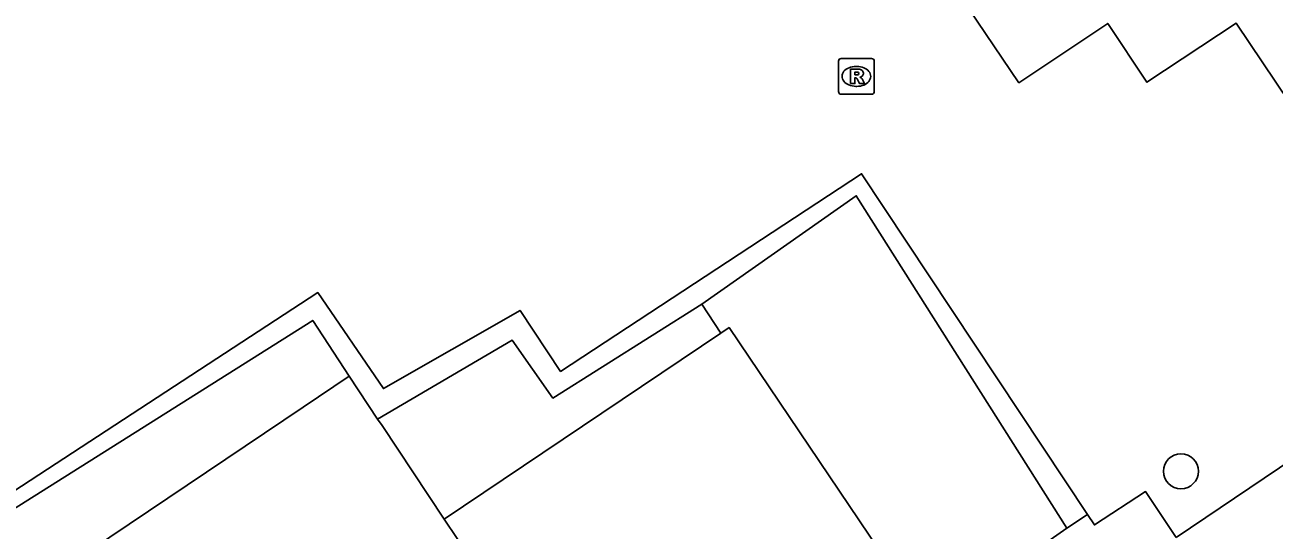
# Model space of a CAD drawing. Extents: x 158797 to 159887, y 384318 to 385255.
# Drawn here: x 159000.14 to 159035.1, y 384590.9 to 384605.03 of the extents above; entities that cross this region are included whole.
import ezdxf

# ---------------------------------------------------------------- set-up
doc = ezdxf.new("R2010")
doc.units = 0
for name, color, linetype in [('IMGEO_Boom', 7, 'Continuous'), ('IMGEO_Erf', 7, 'Continuous'), ('IMGEO_Haag', 7, 'Continuous'), ('IMGEO_Pand', 7, 'Continuous'), ('IMGEO_Rioolput', 7, 'Continuous'), ('IMGEO_Voetpad_gesloten', 7, 'Continuous')]:
    doc.layers.add(name, color=color, linetype=linetype)

msp = doc.modelspace()

# ---------------------------------------------------------------- linework, layer by layer
at = {"layer": 'IMGEO_Boom'}
msp.add_circle((159032.467, 384592.54), 0.489, dxfattribs=at)
at = {"layer": 'IMGEO_Erf'}
msp.add_lwpolyline([(159019.597, 384596.406), (159019.067, 384597.218)], dxfattribs=at)
at = {"layer": 'IMGEO_Haag'}
for points in [[(159029.856, 384591.326), (159023.537, 384600.867), (159015.118, 384595.332), (159013.987, 384597.042), (159010.164, 384594.854), (159008.328, 384597.538), (158999.33, 384591.665)], [(159019.067, 384597.218), (159023.386, 384600.252), (159029.279, 384590.943)], [(159010.003, 384594.002), (159013.763, 384596.209), (159014.905, 384594.589), (159019.067, 384597.218)], [(158999.506, 384591.351), (158999.535, 384591.299), (159008.186, 384596.76), (159009.206, 384595.199)], [(159032.33, 384590.682), (159031.479, 384591.969), (159030.048, 384591.036), (159029.856, 384591.326)], [(159029.856, 384591.326), (159029.279, 384590.943)], [(159029.279, 384590.943), (159028.462, 384590.38), (159028.81, 384589.831), (159025.622, 384587.919), (159025.426, 384588.263)]]:
    msp.add_lwpolyline(points, dxfattribs=at)
at = {"layer": 'IMGEO_Pand'}
for points in [[(159011.866, 384591.203), (159019.597, 384596.406)], [(159019.597, 384596.406), (159019.831, 384596.563), (159025.426, 384588.263)], [(159006.264, 384581.629), (159001.316, 384588.977), (159000.893, 384589.604), (159007.918, 384594.332), (159009.206, 384595.199)], [(159009.206, 384595.199), (159010.003, 384594.002)], [(159010.003, 384594.002), (159010.125, 384593.819), (159011.866, 384591.203)], [(159014.458, 384586.658), (159014.774, 384586.87), (159011.866, 384591.203)]]:
    msp.add_lwpolyline(points, dxfattribs=at)
at = {"layer": 'IMGEO_Rioolput'}
for p, q in [((159022.89, 384603.166), (159022.89, 384604.018)), ((159022.965, 384604.092), (159023.817, 384604.092)), ((159023.891, 384604.018), (159023.891, 384603.166)), ((159023.378, 384603.872), (159023.403, 384603.872)), ((159023.401, 384603.312), (159023.376, 384603.312)), ((159023.817, 384603.092), (159022.965, 384603.092))]:
    msp.add_line(p, q, dxfattribs=at)
for points in [[(159022.89, 384603.166), (159022.89, 384604.018)], [(159022.965, 384604.092), (159023.817, 384604.092)], [(159023.891, 384604.018), (159023.891, 384603.166)], [(159023.479, 384603.79), (159023.227, 384603.792), (159023.227, 384603.392)], [(159023.405, 384603.711), (159023.351, 384603.711), (159023.351, 384603.63)], [(159023.351, 384603.63), (159023.403, 384603.63)], [(159023.227, 384603.392), (159023.351, 384603.392), (159023.351, 384603.554), (159023.362, 384603.554)], [(159023.409, 384603.525), (159023.48, 384603.392), (159023.62, 384603.392), (159023.555, 384603.518)], [(159023.817, 384603.092), (159022.965, 384603.092)]]:
    msp.add_lwpolyline(points, dxfattribs=at)
for centre, radius, start, end in [((159022.967, 384604.016), 0.0765, 91.552, 178.448), ((159022.967, 384604.016), 0.0765, 91.552, 178.448), ((159023.815, 384604.016), 0.0765, 1.552, 88.448), ((159023.815, 384604.016), 0.0765, 1.552, 88.448), ((159023.387, 384603.819), 0.19, 274.7715, 282.9687), ((159023.411, 384603.615), 0.0964, 77.0061, 93.1865), ((159023.425, 384603.672), 0.0378, 276.6634, 79.6772), ((159023.478, 384603.68), 0.109, 350.3612, 89.416), ((159023.476, 384603.68), 0.112, 277.5842, 350.9817), ((159023.46, 384603.465), 0.108, 29.5134, 73.7905), ((159023.361, 384603.501), 0.0533, 26.0293, 88.6989), ((159022.967, 384603.168), 0.0765, 181.552, 268.448), ((159022.967, 384603.168), 0.0765, 181.552, 268.448), ((159023.815, 384603.168), 0.0765, 271.552, 358.448), ((159023.815, 384603.168), 0.0765, 271.552, 358.448)]:
    msp.add_arc(centre, radius, start, end, dxfattribs=at)
for centre, major_axis, ratio, start_param, end_param in [((159023.377, 384603.592), (-0.387, 0.002), 0.722429, 4.712389, 7.853982), ((159023.402, 384603.592), (-0.39, 0.002), 0.717154, 1.570796, 4.712389)]:
    msp.add_ellipse(centre, major_axis=major_axis, ratio=ratio, start_param=start_param, end_param=end_param, dxfattribs=at)
at = {"layer": 'IMGEO_Voetpad_gesloten'}
msp.add_lwpolyline([(158982.865, 384586.399), (158981.067, 384585.23), (158976.14, 384592.72), (158981.937, 384596.604), (158981.382, 384597.442), (159004.598, 384613.022), (159006.263, 384610.544), (159008.75, 384612.205), (159013.241, 384605.599), (159022.342, 384611.7), (159027.935, 384603.411), (159030.42, 384605.073), (159031.514, 384603.428), (159034.009, 384605.081), (159037.342, 384600.126), (159040.686, 384602.342), (159043.434, 384598.175), (159032.33, 384590.682)], dxfattribs=at)

doc.saveas('drawing.dxf')
